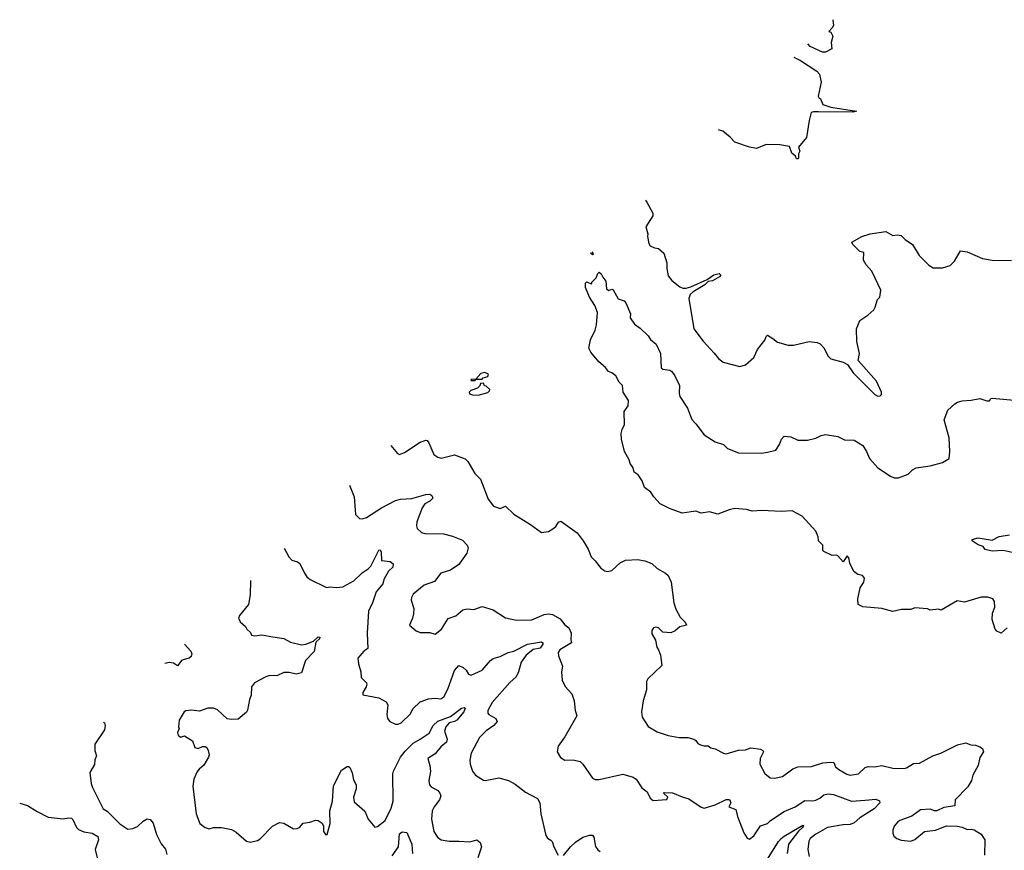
# Model space of a CAD drawing. Extents: x 2086813 to 2278017, y 548126 to 753336.
# Tile 296 of 461: x 2139429 to 2146574, y 694029 to 700060. Entities that reach past the tile are written whole.
import ezdxf

# ---------------------------------------------------------------- set-up
doc = ezdxf.new("R2010")
doc.units = 0

msp = doc.modelspace()

# ---------------------------------------------------------------- linework, layer by layer
at = {"layer": '0CON10XD'}
for points in [[(2145329.1, 700059.7), (2145333, 700017), (2145325, 700000), (2145300, 699975), (2145315, 699970), (2145329.3, 699939.3), (2145316.2, 699895), (2145321.7, 699848.3), (2145275, 699823.8), (2145255, 699824.3), (2145165, 699866.2), (2145147.7, 699884.8)], [(2145047.5, 699788.2), (2145094.2, 699764.2), (2145214, 699685), (2145233.3, 699665), (2145243.8, 699605), (2145222.5, 699505), (2145230, 699490), (2145240, 699485), (2145257.5, 699445), (2145315, 699424.2), (2145500, 699395), (2145475, 699387.5), (2145225, 699390), (2145189.3, 699390.7), (2145172.5, 699385), (2145157, 699327), (2145138.8, 699205), (2145080, 699135), (2145090, 699105), (2145080, 699085), (2145080, 699055), (2145075, 699050), (2145065, 699050), (2145058.3, 699068.3), (2145031.7, 699091.7), (2145015, 699140), (2144945, 699150), (2144845, 699153.3), (2144775, 699123.8), (2144723.6, 699133.6), (2144619.3, 699169.3), (2144585, 699206.7), (2144530.7, 699250.7), (2144499.9, 699260.4)], [(2143969.9, 698749.6), (2143978.8, 698735), (2144023.3, 698655), (2144023.3, 698635), (2143973.3, 698555), (2143986.2, 698505), (2143984, 698485), (2143993.3, 698435), (2144005, 698417.5), (2144035, 698403.3), (2144065, 698398.8), (2144103.3, 698365), (2144124, 698295), (2144124.2, 698254.2), (2144135, 698200), (2144160, 698165), (2144219.7, 698119.7), (2144241.3, 698111.3), (2144265, 698110.9), (2144299.8, 698120.2), (2144416.4, 698173.6), (2144465, 698208), (2144505, 698216), (2144515.8, 698205.8), (2144507.3, 698192.7), (2144456.4, 698163.6), (2144425, 698160), (2144400, 698135), (2144315.7, 698085), (2144294.4, 698065), (2144284.5, 698035), (2144320, 697815), (2144387.5, 697725), (2144468, 697638), (2144500.5, 697600.5), (2144533.8, 697573.8), (2144655, 697541.2), (2144695, 697553.3), (2144755, 697607.5), (2144783.3, 697665), (2144836.1, 697733.9), (2144845, 697760), (2144855, 697770), (2144895, 697746.2), (2144927.3, 697717.3), (2145005, 697696.7), (2145045, 697696.7), (2145157, 697723), (2145216.4, 697716.4), (2145236.4, 697706.4), (2145265, 697677.5), (2145296.4, 697616.4), (2145315, 697597.5), (2145403.9, 697573.9), (2145436.4, 697556.4), (2145477.5, 697495), (2145635, 697337.5), (2145655, 697327.5), (2145671.7, 697328.3), (2145681.7, 697338.3), (2145682.5, 697355), (2145646.7, 697435), (2145512.5, 697585), (2145523.3, 697635), (2145503.9, 697723.9), (2145500, 697815), (2145525, 697876.7), (2145582.5, 697915), (2145626.4, 697953.6), (2145637, 697973), (2145653, 698027), (2145670, 698045), (2145677.5, 698095), (2145612.5, 698235), (2145570.7, 698280.7), (2145553, 698313), (2145555, 698370), (2145525, 698377.5), (2145475, 698427.5), (2145467.5, 698445), (2145540, 698485), (2145600, 698505), (2145715, 698522.5), (2145765, 698492.5), (2145795, 698496.7), (2145825, 698492.5), (2145853.6, 698463.6), (2145906.4, 698426.4), (2145955, 698347.5), (2146025, 698277.5), (2146058.3, 698258.3), (2146125, 698257.5), (2146180, 698275), (2146213, 698307), (2146255, 698382.5), (2146303.9, 698373.9), (2146415, 698326.2), (2146485, 698314.2), (2146625, 698312.5)], [(2143580.1, 698373.8), (2143587.5, 698365), (2143590, 698355), (2143585, 698352.5), (2143570.5, 698364.5)], [(2146595.4, 695644.6), (2146550, 695605), (2146519.7, 695619.7), (2146508, 695635), (2146484.3, 695704.3), (2146488, 695752), (2146505.6, 695795), (2146503.3, 695835), (2146490, 695855), (2146455, 695866.7), (2146405, 695866.2), (2146285, 695830), (2146230.7, 695839.3), (2146115, 695773.3), (2146095, 695780), (2146035, 695773.3), (2146015, 695783.3), (2145925, 695790), (2145895, 695777.5), (2145826.4, 695776.4), (2145765, 695762), (2145685, 695784), (2145546.1, 695796.1), (2145512.5, 695815), (2145510, 695855), (2145526.7, 695935), (2145553.3, 695975), (2145558.8, 696005), (2145545, 696023.3), (2145510.5, 696030.5), (2145482.7, 696052.7), (2145452.5, 696115), (2145445, 696152.5), (2145433.9, 696166.1), (2145405, 696122.5), (2145365, 696167.5), (2145355, 696172.5), (2145325, 696170), (2145265, 696197.5), (2145257, 696207), (2145256.7, 696245), (2145226.4, 696276.4), (2145223.3, 696305), (2145206.4, 696346.4), (2145105.6, 696455.6), (2145035, 696494), (2144955, 696488), (2144815, 696495.5), (2144745, 696491.8), (2144702.6, 696502.6), (2144618.3, 696511.7), (2144577.7, 696502.3), (2144495, 696470), (2144435, 696486), (2144375, 696476.2), (2144335, 696492), (2144236.4, 696476.4), (2144145, 696511.2), (2144077.5, 696545), (2144030, 696595), (2144008.3, 696628.3), (2143963.2, 696663.2), (2143945, 696712.5), (2143917.5, 696755), (2143887.5, 696775), (2143880, 696805), (2143858.3, 696838.3), (2143851.2, 696865), (2143818.8, 696925), (2143797, 697013), (2143793.3, 697055), (2143800, 697085), (2143818.3, 697121.7), (2143816.2, 697215), (2143843.8, 697255), (2143845.5, 697295.5), (2143808, 697355), (2143802, 697405), (2143778.3, 697428.3), (2143754.1, 697474.1), (2143725, 697496.7), (2143702.5, 697505), (2143680, 697535), (2143631.2, 697575), (2143573.8, 697645), (2143558.8, 697675), (2143570, 697735), (2143604.2, 697805), (2143614.2, 697845), (2143622.5, 697935), (2143602, 697985), (2143562.5, 698045), (2143534.3, 698115), (2143535, 698147.5), (2143545, 698157.5), (2143575, 698142.5), (2143580, 698145), (2143580, 698155), (2143612.5, 698185), (2143625, 698217.5), (2143635, 698226.7), (2143648.8, 698215), (2143659.5, 698189.5), (2143681.7, 698161.7), (2143686.4, 698106.4), (2143705, 698092.5), (2143725, 698103.3), (2143735, 698098.8), (2143772.5, 698032.5), (2143815, 698017.5), (2143826.7, 698005), (2143860, 697925), (2143858, 697895), (2143890, 697850), (2143931.2, 697821.2), (2143990, 697765), (2144007, 697737), (2144046.7, 697705), (2144078.8, 697635), (2144082.7, 697532.7), (2144095, 697521.2), (2144146.7, 697515), (2144161.2, 697505), (2144182, 697475), (2144216, 697405), (2144214, 697345), (2144220, 697325), (2144275, 697240), (2144305, 697156.7), (2144335, 697126.2), (2144395, 697045.8), (2144475.5, 696995.5), (2144535, 696976), (2144565, 696946.2), (2144645, 696916), (2144815, 696912), (2144855, 696918.8), (2144915, 696933.3), (2144942, 696975), (2144956.2, 697015), (2144975, 697036.2), (2145025, 697031.2), (2145075, 697006.7), (2145145, 697008), (2145205, 697021.4), (2145245, 697041.9), (2145275, 697048.9), (2145365, 697034.4), (2145415, 697009.2), (2145485, 697007.1), (2145547, 696967), (2145574.5, 696924.5), (2145595, 696873.3), (2145656.7, 696805), (2145746.7, 696745), (2145775, 696734.3), (2145805, 696732.9), (2145875, 696760), (2145907.7, 696792.3), (2145934.2, 696805.8), (2146035, 696820), (2146125, 696843.8), (2146173.3, 696875), (2146178.8, 696925), (2146173.8, 697025), (2146136.2, 697155), (2146164, 697225), (2146215, 697270), (2146235, 697283.3), (2146267, 697293), (2146333, 697297), (2146395, 697308.8), (2146446.4, 697293.6), (2146465, 697293.3), (2146475, 697310), (2146485, 697312.5), (2146645, 697297.5)], [(2142735, 697440), (2142740, 697450), (2142785, 697450), (2142791.7, 697458.3), (2142825, 697470), (2142830, 697485), (2142805, 697497.5), (2142775, 697490), (2142740, 697450), (2142701.7, 697448.3), (2142705, 697440), (2142735, 697440)], [(2142755, 697333.3), (2142825, 697352.5), (2142837.5, 697365), (2142840, 697375), (2142815, 697400), (2142801.7, 697401.7), (2142795, 697420), (2142771.7, 697418.3), (2142768.3, 697401.7), (2142750, 697385), (2142703, 697367), (2142690, 697355), (2142693.9, 697343.9), (2142715, 697336.7), (2142755, 697333.3)], [(2142121.6, 696967.9), (2142171.2, 696911.2), (2142185, 696904), (2142221.7, 696918.3), (2142335, 696992.5), (2142375, 697006), (2142385, 697003.3), (2142397, 696987), (2142435, 696903.3), (2142462.3, 696882.3), (2142486.4, 696876.4), (2142585, 696900), (2142661.2, 696871.2), (2142681.7, 696851.7), (2142732, 696765), (2142772.7, 696722.7), (2142828.3, 696578.3), (2142868.3, 696528.3), (2142915, 696510), (2142955, 696528.8), (2143015, 696470.8), (2143135.8, 696395.8), (2143215, 696337.5), (2143265, 696343.3), (2143296.7, 696363.3), (2143318.8, 696381.2), (2143338, 696412), (2143355, 696420), (2143473, 696333), (2143517.2, 696277.2), (2143554, 696215), (2143575, 696160), (2143605, 696131.2), (2143645, 696078), (2143675, 696059.2), (2143695, 696052.9), (2143725, 696060.6), (2143785, 696115.6), (2143825, 696135.6), (2143915, 696140.6), (2143965, 696130.8), (2144015, 696112.5), (2144055.5, 696075.5), (2144115, 696042), (2144133.8, 696025), (2144155.6, 695975.6), (2144175.6, 695825.6), (2144189.5, 695779.5), (2144221.2, 695721.2), (2144256.7, 695685), (2144267.5, 695665), (2144219.3, 695650.7), (2144185, 695622.5), (2144155, 695607.5), (2144095, 695612.5), (2144063.6, 695643.6), (2144045, 695650), (2144027.5, 695645), (2144016.7, 695625), (2144015, 695600), (2144042.5, 695555), (2144051.2, 695505), (2144063.9, 695483.9), (2144078, 695445), (2144089.2, 695370.8), (2143987.5, 695275), (2143977.5, 695255), (2143976.7, 695195), (2143954, 695115), (2143940.8, 695035), (2143946.2, 694995), (2143988.3, 694928.3), (2144055, 694888.8), (2144135, 694862), (2144215, 694848), (2144277.7, 694847.7), (2144320, 694835), (2144336.4, 694826.4), (2144350, 694805), (2144370, 694795), (2144395, 694786.7), (2144425, 694786.7), (2144445, 694773.3), (2144475, 694766.7), (2144535, 694733.8), (2144555, 694728.8), (2144645, 694756.2), (2144695, 694759.2), (2144735, 694773.3), (2144805, 694763.1), (2144821.2, 694755), (2144826.2, 694745), (2144802.5, 694695), (2144799.2, 694655), (2144835, 694586), (2144875, 694555.7), (2144905, 694552.2), (2144963.8, 694565), (2145039.1, 694620.9), (2145074.5, 694635.5), (2145175, 694638.9), (2145257.5, 694665), (2145315, 694669.4), (2145335.7, 694665.7), (2145348, 694635), (2145372.5, 694615), (2145431.3, 694581.3), (2145455, 694575.4), (2145515, 694584.4), (2145565, 694631.4), (2145585, 694637.8), (2145635, 694636), (2145684.4, 694645.6), (2145765, 694624.4), (2145845.8, 694624.2), (2145865, 694628.8), (2145915, 694658.6), (2145957.6, 694662.4), (2146055, 694715.8), (2146112.5, 694735), (2146234.4, 694795.6), (2146295, 694810), (2146330, 694795), (2146365, 694793.3), (2146395, 694780), (2146415, 694767.5), (2146423.3, 694745), (2146396.1, 694703.9), (2146384.3, 694645), (2146344.4, 694575.6), (2146334.3, 694535), (2146309.1, 694490.9), (2146218, 694395), (2146215, 694353.3), (2146135, 694340), (2146085, 694315.8), (2146066.2, 694316.2), (2146035, 694328), (2145965, 694324), (2145902.7, 694277.3), (2145815, 694246), (2145800, 694235), (2145774, 694205), (2145764, 694175), (2145764.2, 694154.2), (2145772.9, 694132.9), (2145794.2, 694114.2), (2145825, 694104), (2145895, 694096), (2145925, 694108), (2145995, 694166), (2146075, 694174.3), (2146155, 694208), (2146235, 694204), (2146267.5, 694197.5), (2146305, 694180), (2146335, 694183.3), (2146355, 694178.8), (2146405, 694146.7), (2146432, 694105), (2146430.8, 693995)], [(2141822.4, 696679.5), (2141856, 696595), (2141865, 696467.5), (2141895, 696437.5), (2141915, 696436.2), (2141945, 696446.2), (2142053.8, 696515), (2142155, 696570), (2142191.2, 696578.8), (2142275, 696584.2), (2142375, 696612.7), (2142405, 696614.4), (2142420.8, 696605), (2142426.2, 696585), (2142406.2, 696565), (2142370, 696545), (2142350, 696515), (2142312, 696415), (2142308, 696385), (2142314, 696365), (2142345, 696336.2), (2142368.3, 696328.3), (2142505, 696328), (2142570.8, 696310.8), (2142642, 696282), (2142677.1, 696245), (2142684, 696225), (2142673, 696187), (2142616, 696105), (2142555, 696063.1), (2142485, 696042.5), (2142438.9, 695981.1), (2142363.8, 695955), (2142285, 695890), (2142271.2, 695865), (2142270, 695845), (2142288, 695785), (2142285.8, 695745), (2142280, 695715), (2142256.7, 695665), (2142305, 695623.3), (2142335, 695610), (2142405, 695610), (2142445, 695597.5), (2142490, 695635), (2142538.8, 695711.2), (2142595, 695730.8), (2142645, 695775.8), (2142675, 695782.9), (2142725, 695777.5), (2142785, 695800), (2142865, 695776), (2142955, 695718), (2143035, 695700), (2143145, 695702), (2143235, 695742.2), (2143265, 695746.9), (2143295, 695741.4), (2143350.3, 695710.3), (2143385, 695665.9), (2143414.1, 695644.1), (2143431.4, 695605), (2143428.3, 695558.3), (2143433.8, 695535), (2143348.8, 695485), (2143336, 695465), (2143338.3, 695441.7), (2143366.7, 695365), (2143361.2, 695325), (2143364.2, 695264.2), (2143387.7, 695217.7), (2143435.8, 695165.8), (2143452, 695115), (2143458.8, 695045), (2143472, 695005), (2143385, 694852.5), (2143336.7, 694785), (2143330, 694745), (2143352.3, 694702.3), (2143385, 694683.8), (2143445, 694686.2), (2143495, 694673.3), (2143515.8, 694655.8), (2143585, 694552.5), (2143603.6, 694543.6), (2143635, 694544), (2143805, 694582), (2143881.2, 694561.2), (2143901.2, 694545), (2143943.6, 694483.6), (2143983, 694453), (2144005, 694407.5), (2144025, 694390), (2144125, 694397.5), (2144132.5, 694415), (2144100, 694445), (2144105, 694450), (2144165, 694445.7), (2144235, 694418), (2144285, 694402.9), (2144375, 694342), (2144395, 694335.8), (2144475, 694359.5), (2144555, 694398.2), (2144578.7, 694398.7), (2144588.6, 694375), (2144573.8, 694343.8), (2144626.2, 694325), (2144638.1, 694275), (2144682.5, 694155), (2144708.3, 694118.3), (2144725, 694110), (2144755, 694133.8), (2144805, 694206), (2144855, 694224.2), (2144876.2, 694245), (2144975, 694310.8), (2145055, 694345.7), (2145125, 694390.5), (2145185, 694387.8), (2145205, 694392.2), (2145235, 694406.7), (2145265, 694432.2), (2145295, 694440), (2145335, 694433.8), (2145465, 694386.5), (2145565, 694393.2), (2145640.3, 694400.3), (2145668.6, 694388.6), (2145670.8, 694375), (2145629.8, 694330.2), (2145525.2, 694264.8), (2145485, 694227.6), (2145455, 694215.8), (2145405, 694214.7), (2145291.2, 694195), (2145205, 694145.6), (2145165.7, 694115), (2145155.7, 694095), (2145148, 694035), (2145157.1, 693985)], [(2146630.7, 696190.7), (2146565, 696207.1), (2146485, 696200), (2146435, 696212.5), (2146420, 696235), (2146385, 696246), (2146340, 696275), (2146340, 696285), (2146385, 696298), (2146485, 696280), (2146535, 696306.7), (2146610, 696320)], [(2141349.2, 696223.4), (2141380.9, 696160.9), (2141405, 696136.2), (2141445, 696123.3), (2141461.7, 696111.7), (2141495, 696042.5), (2141513.3, 696015), (2141537.5, 695995), (2141655, 695936.7), (2141685, 695942), (2141725, 695936.2), (2141775, 695941.4), (2141854.6, 695985.4), (2141915, 696044.4), (2141958.3, 696071.7), (2141976.9, 696093.1), (2142035, 696208), (2142045, 696211.2), (2142051.4, 696195), (2142055, 696133.8), (2142116.2, 696126.2), (2142138.8, 696108.8), (2142135.5, 696085), (2142104.4, 696055), (2142072, 695995), (2142063.8, 695965), (2142015, 695906), (2141988.5, 695825), (2141960, 695765), (2141949.4, 695605), (2141956, 695495), (2141925.8, 695474.2), (2141883.8, 695425), (2141886.4, 695383.6), (2141904.2, 695325), (2141908, 695285), (2141945.6, 695245.6), (2141948, 695235), (2141943.8, 695215), (2141920, 695175), (2141918.3, 695158.3), (2142035, 695135.7), (2142088.3, 695108.3), (2142100.6, 695085), (2142093.5, 695015), (2142096.8, 694986.8), (2142115, 694963.3), (2142155, 694944), (2142175.7, 694944.3), (2142196.7, 694955), (2142265, 695021.2), (2142282.6, 695057.4), (2142333.9, 695106.1), (2142395, 695130), (2142444.2, 695134.2), (2142485, 695129.2), (2142506.2, 695143.8), (2142535, 695198), (2142585, 695333.8), (2142615, 695370), (2142647.4, 695357.4), (2142667.9, 695337.9), (2142685, 695308.8), (2142705, 695302), (2142785, 695337.8), (2142845, 695407.1), (2142865, 695422.2), (2142915, 695436.5), (2142973.5, 695466.5), (2143015, 695475.7), (2143115, 695525.2), (2143215, 695541.8), (2143225.3, 695535.3), (2143225.2, 695525), (2143205, 695496.9), (2143153.8, 695486.2), (2143103.9, 695445), (2143068.1, 695395), (2143048, 695325), (2143030.5, 695289.5), (2142985, 695246.7), (2142856.9, 695103.1), (2142826, 695045), (2142826, 695025), (2142833.8, 695015), (2142885, 694985.7), (2142892.9, 694965), (2142868.6, 694935), (2142815, 694897.1), (2142765, 694847.5), (2142704.4, 694735), (2142694.3, 694684.3), (2142697.5, 694655), (2142714.3, 694604.3), (2142736.7, 694575), (2142795, 694538.8), (2142806.4, 694536.4), (2142905, 694555.7), (2142975.5, 694535.5), (2143025, 694510), (2143100.3, 694450.3), (2143186.7, 694405), (2143203.8, 694375), (2143210, 694295), (2143245.9, 694135.9), (2143258.3, 694118.3), (2143283.8, 694103.8), (2143292, 694092), (2143304, 694055), (2143337.5, 693995)], [(2141104.6, 695987.6), (2141100.4, 695885), (2141088.5, 695815), (2141024, 695735), (2141016.4, 695713.6), (2141028.3, 695688.3), (2141067.5, 695655), (2141077.5, 695635), (2141105, 695610), (2141111.7, 695591.7), (2141135, 695586.7), (2141185, 695592.5), (2141265, 695578.9), (2141345, 695567.8), (2141395, 695539.2), (2141475, 695521.9), (2141505, 695525.7), (2141562, 695548), (2141595, 695578.8), (2141606.4, 695576.4), (2141605, 695563.8), (2141578.8, 695541.2), (2141565, 695473.8), (2141503.2, 695406.8), (2141475, 695317.5), (2141435, 695309.2), (2141385, 695320), (2141345, 695321.2), (2141295, 695296), (2141245, 695298.6), (2141215, 695289.4), (2141134, 695245), (2141112, 695215), (2141108.8, 695155), (2141096, 695125), (2141082.7, 695047.3), (2141075, 695033.3), (2141015, 694981.2), (2140965, 694978), (2140935, 694984.2), (2140865, 695048.8), (2140835, 695061.2), (2140795, 695061.2), (2140735, 695040), (2140675, 695046.7), (2140635, 695042.5), (2140622.5, 695035), (2140586.7, 694975), (2140582.5, 694925), (2140587.5, 694912.5), (2140581.7, 694901.7), (2140573.3, 694885), (2140580, 694865), (2140595, 694850), (2140625, 694860), (2140682.5, 694825), (2140700, 694775), (2140725, 694767.5), (2140755, 694782.5), (2140775, 694783.3), (2140786.1, 694776.1), (2140796.2, 694755), (2140803, 694723), (2140800, 694705), (2140765, 694646.7), (2140730.5, 694619.5), (2140715, 694596.7), (2140693.1, 694545), (2140685.7, 694495), (2140709.4, 694295), (2140736.2, 694225), (2140775, 694194.2), (2140805, 694185.7), (2140835, 694195.7), (2140894.2, 694194.2), (2140965, 694180), (2141000.3, 694160.3), (2141075, 694096.7), (2141105, 694088.8), (2141155, 694100), (2141175, 694113.3), (2141263.3, 694205), (2141315, 694232), (2141345.5, 694225.5), (2141415, 694186.2), (2141443, 694187), (2141460, 694195), (2141485, 694226.2), (2141535, 694234), (2141575, 694248.8), (2141595, 694246.7), (2141625, 694227.5), (2141632.5, 694205), (2141632.5, 694165), (2141651.7, 694141.7), (2141660, 694145), (2141681.2, 694225), (2141680.6, 694315), (2141699.4, 694385), (2141705, 694497.5), (2141765, 694610), (2141805, 694636.7), (2141815, 694637.5), (2141825, 694630), (2141841.7, 694591.7), (2141851.4, 694541.4), (2141870, 694505), (2141870, 694475), (2141850.8, 694415), (2141855, 694380), (2141932.3, 694312.3), (2141958, 694255), (2142005, 694197.5), (2142025, 694201.2), (2142080.8, 694245), (2142124, 694336), (2142138, 694385), (2142136.4, 694585), (2142141.8, 694605), (2142193.3, 694705), (2142225, 694750), (2142284, 694806), (2142334.2, 694835.8), (2142399.5, 694880.5), (2142430.5, 694935), (2142463.8, 694966.2), (2142555, 695000.9), (2142635, 695061.2), (2142655.5, 695065.5), (2142660.7, 695060.7), (2142651.1, 695035), (2142600, 694975), (2142585, 694964.7), (2142545, 694953.8), (2142520.8, 694925), (2142512.2, 694895), (2142530.5, 694835), (2142525.5, 694815), (2142485, 694780.7), (2142445, 694728.8), (2142390, 694695), (2142406.2, 694645), (2142410.3, 694600.3), (2142397.1, 694535), (2142402.5, 694505), (2142415, 694491.2), (2142462.7, 694462.7), (2142478.8, 694445), (2142483.9, 694423.9), (2142475.8, 694395), (2142435.6, 694345), (2142422.2, 694315), (2142416.7, 694255), (2142434.4, 694165), (2142461.4, 694125), (2142486.3, 694106.3), (2142544.6, 694094.6), (2142615, 694096.1), (2142695, 694091.3), (2142745, 694105.5), (2142771.2, 694085), (2142780, 694055), (2142754.2, 693975.8)], [(2140624.6, 695524.9), (2140670, 695475), (2140677.5, 695455), (2140673.6, 695436.4), (2140660, 695425), (2140605, 695409.5), (2140575, 695367.5), (2140545, 695389.1), (2140515, 695393.2), (2140481.2, 695386.7)], [(2140037.1, 694958.5), (2140043.8, 694953.8), (2140050, 694935), (2140045.7, 694904.3), (2139975, 694800), (2139973.8, 694755), (2139986.2, 694715), (2139973.8, 694685), (2139971.7, 694651.7), (2139938.8, 694595), (2139947.5, 694515), (2139957.1, 694485), (2140035, 694331.2), (2140065, 694313.8), (2140155, 694220.8), (2140215, 694182.5), (2140251.3, 694188.7), (2140285, 694202.9), (2140325, 694240), (2140355, 694257.5), (2140375, 694253.3), (2140397.4, 694227.4), (2140422.2, 694145), (2140455.4, 694075.4), (2140487.6, 694037.6), (2140498, 693998)], [(2139429.2, 694372.6), (2139485, 694354.1), (2139555, 694310.4), (2139635, 694269.6), (2139745, 694257.8), (2139784.4, 694264.4), (2139805, 694261.4), (2139815, 694253.8), (2139842.2, 694195), (2139855, 694180), (2139895, 694162.9), (2139955, 694154.5), (2139995, 694130), (2140002.2, 694105), (2139975.7, 694035), (2139995.7, 693955)], [(2142131.6, 693988.4), (2142177.8, 694055), (2142185, 694148), (2142205, 694162.2), (2142237.7, 694157.7), (2142273.4, 694075), (2142278.2, 694005)], [(2144843.4, 693946.6), (2144935, 694094.4), (2144953.9, 694115), (2144975, 694132.7), (2145111.7, 694211.7), (2145115.6, 694205), (2145108.6, 694195), (2145081.1, 694168.9), (2145007.3, 694075), (2144999, 694005)], [(2143375, 693992.5), (2143426, 694055), (2143462.3, 694087.7), (2143515, 694125.7), (2143565, 694140), (2143585, 694138), (2143596, 694125), (2143607, 694057), (2143623.4, 694033.4), (2143640.9, 694020.9)]]:
    msp.add_lwpolyline(points, dxfattribs=at)

doc.saveas('drawing.dxf')
